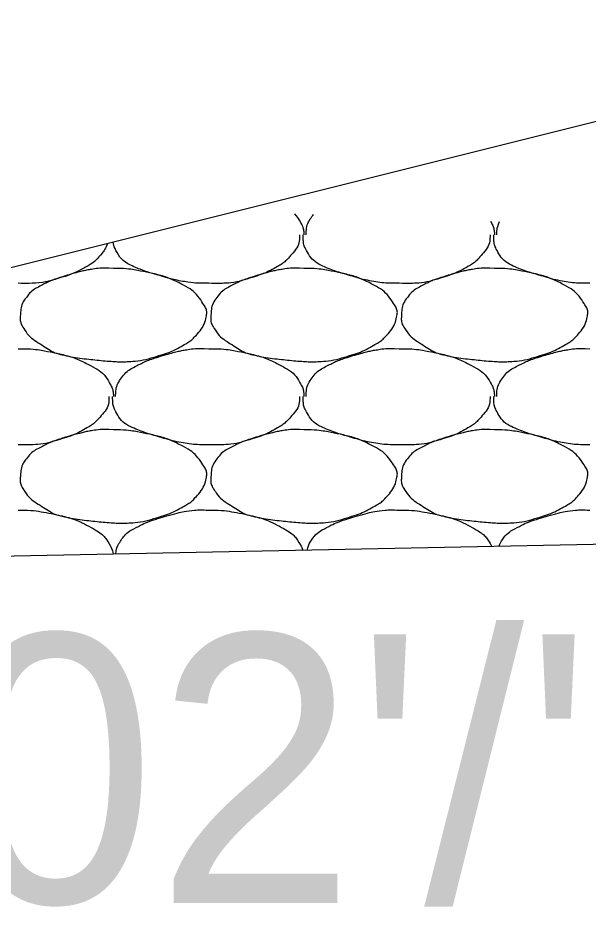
# Model space of a CAD drawing. Extents: x 1373719 to 1374161, y 379835 to 380167.
# Drawn here: x 1373767.27 to 1373768.65, y 380111.457 to 380113.65 of the extents above; entities that cross this region are included whole.
import ezdxf

# ---------------------------------------------------------------- set-up
doc = ezdxf.new("R2010")
doc.units = 0
doc.layers.add('Aggregate Base Course', color=7, linetype='Continuous')
doc.layers.add('GREEN_TXT', color=7, linetype='Continuous')

msp = doc.modelspace()

# ---------------------------------------------------------------- linework, layer by layer
for p, q in [((1373769.6675, 380113.6504), (1373753.6641, 380109.6495)), ((1373774.6889, 380112.4971), (1373764.2167, 380112.2877))]:
    msp.add_line(p, q)
at = {"layer": 'Aggregate Base Course'}
for points, degree in [([(1373767.9379, 380113.1767), (1373767.944, 380113.1703), (1373767.9494, 380113.163), (1373767.9586, 380113.1458), (1373767.9604, 380113.1369), (1373767.9612, 380113.127), (1373767.9612, 380113.1264), (1373767.9611, 380113.1258)], 3), ([(1373767.9665, 380113.1258), (1373767.9665, 380113.1264), (1373767.9665, 380113.127), (1373767.9668, 380113.1427), (1373767.9711, 380113.1573), (1373767.982, 380113.1722), (1373767.9831, 380113.1736), (1373767.9842, 380113.175)], 3), ([(1373768.4122, 380113.159), (1373768.413, 380113.1576), (1373768.4139, 380113.1561), (1373768.4194, 380113.1458), (1373768.4212, 380113.1369), (1373768.422, 380113.127), (1373768.422, 380113.1264), (1373768.4219, 380113.1258)], 3), ([(1373768.4273, 380113.1258), (1373768.4273, 380113.1264), (1373768.4273, 380113.127), (1373768.4275, 380113.1381), (1373768.4297, 380113.1484), (1373768.4343, 380113.1582)], 3), ([(1373767.7307, 380113.0088), (1373767.7283, 380113.0088), (1373767.7259, 380113.0088), (1373767.7036, 380113.0088), (1373767.6838, 380113.0106), (1373767.6431, 380113.0179), (1373767.623, 380113.0244), (1373767.5849, 380113.0353), (1373767.5678, 380113.041), (1373767.5317, 380113.0566), (1373767.5158, 380113.0704), (1373767.5025, 380113.0959), (1373767.5005, 380113.1021), (1373767.4995, 380113.1084)], 3), ([(1373767.9503, 380113.1258), (1373767.9504, 380113.124), (1373767.9504, 380113.1222), (1373767.9503, 380113.1204), (1373767.9496, 380113.1021), (1373767.9381, 380113.0863), (1373767.9251, 380113.0718), (1373767.9169, 380113.0626), (1373767.9084, 380113.056), (1373767.8981, 380113.0502), (1373767.88, 380113.0398), (1373767.8621, 380113.0312), (1373767.8423, 380113.025), (1373767.8168, 380113.0169), (1373767.7913, 380113.0098), (1373767.7649, 380113.0088), (1373767.7535, 380113.0083), (1373767.7421, 380113.0083), (1373767.7307, 380113.0088)], 3), ([(1373768.1915, 380113.0088), (1373768.1891, 380113.0088), (1373768.1867, 380113.0088), (1373768.1843, 380113.0088), (1373768.1644, 380113.0088), (1373768.1446, 380113.0106), (1373768.1249, 380113.0142), (1373768.1039, 380113.0179), (1373768.0838, 380113.0244), (1373768.0634, 380113.0302), (1373768.0457, 380113.0353), (1373768.0286, 380113.041), (1373768.0115, 380113.0484), (1373767.9925, 380113.0566), (1373767.9766, 380113.0704), (1373767.9665, 380113.0898), (1373767.9613, 380113.0997), (1373767.9593, 380113.1099), (1373767.9593, 380113.1204), (1373767.9593, 380113.1222), (1373767.9593, 380113.124), (1373767.9593, 380113.1258)], 3), ([(1373768.4111, 380113.1258), (1373768.4112, 380113.124), (1373768.4112, 380113.1222), (1373768.4111, 380113.1204), (1373768.4104, 380113.1021), (1373768.3989, 380113.0863), (1373768.3859, 380113.0718), (1373768.3777, 380113.0626), (1373768.3692, 380113.056), (1373768.3589, 380113.0502), (1373768.3408, 380113.0398), (1373768.3229, 380113.0312), (1373768.3031, 380113.025), (1373768.2776, 380113.0169), (1373768.2521, 380113.0098), (1373768.2257, 380113.0088), (1373768.2143, 380113.0083), (1373768.2029, 380113.0083), (1373768.1915, 380113.0088)], 3), ([(1373768.6523, 380113.0088), (1373768.6499, 380113.0088), (1373768.6475, 380113.0088), (1373768.6451, 380113.0088), (1373768.6252, 380113.0088), (1373768.6054, 380113.0106), (1373768.5857, 380113.0142), (1373768.5647, 380113.0179), (1373768.5446, 380113.0244), (1373768.5242, 380113.0302), (1373768.5065, 380113.0353), (1373768.4894, 380113.041), (1373768.4723, 380113.0484), (1373768.4533, 380113.0566), (1373768.4374, 380113.0704), (1373768.4273, 380113.0898), (1373768.4221, 380113.0997), (1373768.4201, 380113.1099), (1373768.4201, 380113.1204), (1373768.4201, 380113.1222), (1373768.4201, 380113.124), (1373768.4201, 380113.1258)], 3), ([(1373767.4864, 380113.1051), (1373767.482, 380113.0931), (1373767.4735, 380113.0821), (1373767.4561, 380113.0626), (1373767.4476, 380113.056), (1373767.4192, 380113.0398), (1373767.4013, 380113.0312), (1373767.356, 380113.0169), (1373767.3305, 380113.0098), (1373767.2927, 380113.0083), (1373767.2813, 380113.0083), (1373767.2699, 380113.0088)], 3), ([(1373767.5003, 380113.0448), (1373767.5267, 380113.0451), (1373767.5531, 380113.0412), (1373767.5795, 380113.0358), (1373767.6117, 380113.0292), (1373767.6414, 380113.0194), (1373767.6713, 380113.0034), (1373767.6912, 380112.9927), (1373767.7049, 380112.9782), (1373767.7181, 380112.9584), (1373767.7238, 380112.9498), (1373767.7269, 380112.94), (1373767.7253, 380112.9314), (1373767.7223, 380112.9145), (1373767.7135, 380112.8977), (1373767.7001, 380112.8828), (1373767.6917, 380112.8733), (1373767.6834, 380112.867), (1373767.6731, 380112.8612), (1373767.655, 380112.8508), (1373767.6371, 380112.8422), (1373767.6173, 380112.836), (1373767.5918, 380112.8279), (1373767.5662, 380112.8214), (1373767.5399, 380112.8198), (1373767.5267, 380112.8189), (1373767.5135, 380112.8189), (1373767.5003, 380112.8198), (1373767.4805, 380112.8211), (1373767.4607, 380112.823), (1373767.4409, 380112.8252), (1373767.4191, 380112.8276), (1373767.3976, 380112.831), (1373767.3761, 380112.836), (1373767.3585, 380112.84), (1373767.3433, 380112.8495), (1373767.3275, 380112.8594), (1373767.3096, 380112.8706), (1373767.2951, 380112.8815), (1373767.2825, 380112.9008), (1373767.276, 380112.9107), (1373767.2747, 380112.9213), (1373767.2753, 380112.9314), (1373767.2761, 380112.946), (1373767.2792, 380112.9607), (1373767.2897, 380112.9746), (1373767.3003, 380112.9886), (1373767.3119, 380112.9962), (1373767.3257, 380113.0034), (1373767.3376, 380113.0095), (1373767.3492, 380113.0153), (1373767.3617, 380113.0196), (1373767.3796, 380113.0256), (1373767.3974, 380113.031), (1373767.4157, 380113.0358), (1373767.427, 380113.0387), (1373767.4384, 380113.0412), (1373767.4499, 380113.043), (1373767.4666, 380113.0456), (1373767.4836, 380113.0462), (1373767.5003, 380113.0448)], 3), ([(1373767.9611, 380113.0448), (1373767.9875, 380113.0451), (1373768.0139, 380113.0412), (1373768.0403, 380113.0358), (1373768.0725, 380113.0292), (1373768.1022, 380113.0194), (1373768.1321, 380113.0034), (1373768.152, 380112.9927), (1373768.1657, 380112.9782), (1373768.1789, 380112.9584), (1373768.1846, 380112.9498), (1373768.1877, 380112.94), (1373768.1861, 380112.9314), (1373768.1831, 380112.9145), (1373768.1743, 380112.8977), (1373768.1609, 380112.8828), (1373768.1525, 380112.8733), (1373768.1442, 380112.867), (1373768.1339, 380112.8612), (1373768.1158, 380112.8508), (1373768.0979, 380112.8422), (1373768.0781, 380112.836), (1373768.0526, 380112.8279), (1373768.027, 380112.8214), (1373768.0007, 380112.8198), (1373767.9875, 380112.8189), (1373767.9743, 380112.8189), (1373767.9611, 380112.8198), (1373767.9413, 380112.8211), (1373767.9215, 380112.823), (1373767.9017, 380112.8252), (1373767.8799, 380112.8276), (1373767.8584, 380112.831), (1373767.8369, 380112.836), (1373767.8193, 380112.84), (1373767.8041, 380112.8495), (1373767.7883, 380112.8594), (1373767.7704, 380112.8706), (1373767.7559, 380112.8815), (1373767.7433, 380112.9008), (1373767.7368, 380112.9107), (1373767.7355, 380112.9213), (1373767.7361, 380112.9314), (1373767.7369, 380112.946), (1373767.74, 380112.9607), (1373767.7505, 380112.9746), (1373767.7611, 380112.9886), (1373767.7727, 380112.9962), (1373767.7865, 380113.0034), (1373767.7984, 380113.0095), (1373767.81, 380113.0153), (1373767.8225, 380113.0196), (1373767.8404, 380113.0256), (1373767.8582, 380113.031), (1373767.8765, 380113.0358), (1373767.8878, 380113.0387), (1373767.8992, 380113.0412), (1373767.9107, 380113.043), (1373767.9274, 380113.0456), (1373767.9444, 380113.0462), (1373767.9611, 380113.0448)], 3), ([(1373768.4219, 380113.0448), (1373768.4483, 380113.0451), (1373768.4747, 380113.0412), (1373768.5011, 380113.0358), (1373768.5333, 380113.0292), (1373768.563, 380113.0194), (1373768.5929, 380113.0034), (1373768.6128, 380112.9927), (1373768.6265, 380112.9782), (1373768.6397, 380112.9584), (1373768.6454, 380112.9498), (1373768.6485, 380112.94), (1373768.6469, 380112.9314), (1373768.6439, 380112.9145), (1373768.6351, 380112.8977), (1373768.6217, 380112.8828), (1373768.6133, 380112.8733), (1373768.605, 380112.867), (1373768.5947, 380112.8612), (1373768.5766, 380112.8508), (1373768.5587, 380112.8422), (1373768.5389, 380112.836), (1373768.5134, 380112.8279), (1373768.4878, 380112.8214), (1373768.4615, 380112.8198), (1373768.4483, 380112.8189), (1373768.4351, 380112.8189), (1373768.4219, 380112.8198), (1373768.4021, 380112.8211), (1373768.3823, 380112.823), (1373768.3625, 380112.8252), (1373768.3407, 380112.8276), (1373768.3192, 380112.831), (1373768.2977, 380112.836), (1373768.2801, 380112.84), (1373768.2649, 380112.8495), (1373768.2491, 380112.8594), (1373768.2312, 380112.8706), (1373768.2167, 380112.8815), (1373768.2041, 380112.9008), (1373768.1976, 380112.9107), (1373768.1963, 380112.9213), (1373768.1969, 380112.9314), (1373768.1977, 380112.946), (1373768.2008, 380112.9607), (1373768.2113, 380112.9746), (1373768.2219, 380112.9886), (1373768.2335, 380112.9962), (1373768.2473, 380113.0034), (1373768.2592, 380113.0095), (1373768.2708, 380113.0153), (1373768.2833, 380113.0196), (1373768.3012, 380113.0256), (1373768.319, 380113.031), (1373768.3373, 380113.0358), (1373768.3486, 380113.0387), (1373768.36, 380113.0412), (1373768.3715, 380113.043), (1373768.3882, 380113.0456), (1373768.4052, 380113.0462), (1373768.4219, 380113.0448)], 3), ([(1373767.2699, 380112.8504), (1373767.2717, 380112.8503), (1373767.2735, 380112.8505), (1373767.2753, 380112.8504)], 2), ([(1373767.2753, 380112.8504), (1373767.3017, 380112.8507), (1373767.3281, 380112.8468), (1373767.3545, 380112.8414), (1373767.3867, 380112.8348), (1373767.4164, 380112.825), (1373767.4463, 380112.809), (1373767.4662, 380112.7983), (1373767.4821, 380112.7844), (1373767.4931, 380112.764), (1373767.4978, 380112.7552), (1373767.4996, 380112.7463), (1373767.5003, 380112.737), (1373767.5004, 380112.7364), (1373767.5004, 380112.7358), (1373767.5003, 380112.7352)], 3), ([(1373767.5057, 380112.7352), (1373767.5057, 380112.7358), (1373767.5057, 380112.7364), (1373767.5057, 380112.737), (1373767.506, 380112.7521), (1373767.5103, 380112.7667), (1373767.5201, 380112.7802), (1373767.53, 380112.7938), (1373767.5423, 380112.8018), (1373767.5561, 380112.809), (1373767.568, 380112.8151), (1373767.5796, 380112.8209), (1373767.5921, 380112.8252), (1373767.61, 380112.8312), (1373767.6278, 380112.8366), (1373767.6461, 380112.8414), (1373767.6574, 380112.8443), (1373767.6688, 380112.8468), (1373767.6803, 380112.8486), (1373767.697, 380112.8512), (1373767.714, 380112.8518), (1373767.7307, 380112.8504)], 3), ([(1373767.7307, 380112.8504), (1373767.7325, 380112.8503), (1373767.7343, 380112.8505), (1373767.7361, 380112.8504)], 2), ([(1373767.7361, 380112.8504), (1373767.7625, 380112.8507), (1373767.7889, 380112.8468), (1373767.8153, 380112.8414), (1373767.8475, 380112.8348), (1373767.8772, 380112.825), (1373767.9071, 380112.809), (1373767.927, 380112.7983), (1373767.9429, 380112.7844), (1373767.9539, 380112.764), (1373767.9586, 380112.7552), (1373767.9604, 380112.7463), (1373767.9611, 380112.737), (1373767.9612, 380112.7364), (1373767.9612, 380112.7358), (1373767.9611, 380112.7352)], 3), ([(1373767.9665, 380112.7352), (1373767.9665, 380112.7358), (1373767.9665, 380112.7364), (1373767.9665, 380112.737), (1373767.9668, 380112.7521), (1373767.9711, 380112.7667), (1373767.9809, 380112.7802), (1373767.9908, 380112.7938), (1373768.0031, 380112.8018), (1373768.0169, 380112.809), (1373768.0288, 380112.8151), (1373768.0404, 380112.8209), (1373768.0529, 380112.8252), (1373768.0708, 380112.8312), (1373768.0886, 380112.8366), (1373768.1069, 380112.8414), (1373768.1182, 380112.8443), (1373768.1296, 380112.8468), (1373768.1411, 380112.8486), (1373768.1578, 380112.8512), (1373768.1748, 380112.8518), (1373768.1915, 380112.8504)], 3), ([(1373768.1915, 380112.8504), (1373768.1933, 380112.8503), (1373768.1951, 380112.8505), (1373768.1969, 380112.8504)], 2), ([(1373768.1969, 380112.8504), (1373768.2233, 380112.8507), (1373768.2497, 380112.8468), (1373768.2761, 380112.8414), (1373768.3083, 380112.8348), (1373768.338, 380112.825), (1373768.3679, 380112.809), (1373768.3878, 380112.7983), (1373768.4037, 380112.7844), (1373768.4147, 380112.764), (1373768.4194, 380112.7552), (1373768.4212, 380112.7463), (1373768.4219, 380112.737), (1373768.422, 380112.7364), (1373768.422, 380112.7358), (1373768.4219, 380112.7352)], 3), ([(1373768.4273, 380112.7352), (1373768.4273, 380112.7358), (1373768.4273, 380112.7364), (1373768.4273, 380112.737), (1373768.4276, 380112.7521), (1373768.4319, 380112.7667), (1373768.4417, 380112.7802), (1373768.4516, 380112.7938), (1373768.4639, 380112.8018), (1373768.4777, 380112.809), (1373768.4896, 380112.8151), (1373768.5012, 380112.8209), (1373768.5137, 380112.8252), (1373768.5316, 380112.8312), (1373768.5494, 380112.8366), (1373768.5677, 380112.8414), (1373768.579, 380112.8443), (1373768.5904, 380112.8468), (1373768.6019, 380112.8486), (1373768.6186, 380112.8512), (1373768.6356, 380112.8518), (1373768.6523, 380112.8504)], 3), ([(1373767.4895, 380112.7352), (1373767.4896, 380112.7334), (1373767.4896, 380112.7316), (1373767.4895, 380112.7298), (1373767.4888, 380112.7115), (1373767.4773, 380112.6957), (1373767.4643, 380112.6812), (1373767.4561, 380112.672), (1373767.4476, 380112.6654), (1373767.4373, 380112.6596), (1373767.4192, 380112.6492), (1373767.4013, 380112.6406), (1373767.3815, 380112.6344), (1373767.356, 380112.6263), (1373767.3305, 380112.6192), (1373767.3041, 380112.6182), (1373767.2927, 380112.6177), (1373767.2813, 380112.6177), (1373767.2699, 380112.6182)], 3), ([(1373767.7307, 380112.6182), (1373767.7283, 380112.6182), (1373767.7259, 380112.6182), (1373767.7235, 380112.6182), (1373767.7036, 380112.6182), (1373767.6838, 380112.62), (1373767.6641, 380112.6236), (1373767.6431, 380112.6273), (1373767.623, 380112.6338), (1373767.6026, 380112.6396), (1373767.5849, 380112.6447), (1373767.5678, 380112.6504), (1373767.5507, 380112.6578), (1373767.5317, 380112.666), (1373767.5158, 380112.6798), (1373767.5057, 380112.6992), (1373767.5005, 380112.7091), (1373767.4985, 380112.7193), (1373767.4985, 380112.7298), (1373767.4985, 380112.7316), (1373767.4985, 380112.7334), (1373767.4985, 380112.7352)], 3), ([(1373767.9503, 380112.7352), (1373767.9504, 380112.7334), (1373767.9504, 380112.7316), (1373767.9503, 380112.7298), (1373767.9496, 380112.7115), (1373767.9381, 380112.6957), (1373767.9251, 380112.6812), (1373767.9169, 380112.672), (1373767.9084, 380112.6654), (1373767.8981, 380112.6596), (1373767.88, 380112.6492), (1373767.8621, 380112.6406), (1373767.8423, 380112.6344), (1373767.8168, 380112.6263), (1373767.7913, 380112.6192), (1373767.7649, 380112.6182), (1373767.7535, 380112.6177), (1373767.7421, 380112.6177), (1373767.7307, 380112.6182)], 3), ([(1373768.1915, 380112.6182), (1373768.1891, 380112.6182), (1373768.1867, 380112.6182), (1373768.1843, 380112.6182), (1373768.1644, 380112.6182), (1373768.1446, 380112.62), (1373768.1249, 380112.6236), (1373768.1039, 380112.6273), (1373768.0838, 380112.6338), (1373768.0634, 380112.6396), (1373768.0457, 380112.6447), (1373768.0286, 380112.6504), (1373768.0115, 380112.6578), (1373767.9925, 380112.666), (1373767.9766, 380112.6798), (1373767.9665, 380112.6992), (1373767.9613, 380112.7091), (1373767.9593, 380112.7193), (1373767.9593, 380112.7298), (1373767.9593, 380112.7316), (1373767.9593, 380112.7334), (1373767.9593, 380112.7352)], 3), ([(1373768.4111, 380112.7352), (1373768.4112, 380112.7334), (1373768.4112, 380112.7316), (1373768.4111, 380112.7298), (1373768.4104, 380112.7115), (1373768.3989, 380112.6957), (1373768.3859, 380112.6812), (1373768.3777, 380112.672), (1373768.3692, 380112.6654), (1373768.3589, 380112.6596), (1373768.3408, 380112.6492), (1373768.3229, 380112.6406), (1373768.3031, 380112.6344), (1373768.2776, 380112.6263), (1373768.2521, 380112.6192), (1373768.2257, 380112.6182), (1373768.2143, 380112.6177), (1373768.2029, 380112.6177), (1373768.1915, 380112.6182)], 3), ([(1373768.6523, 380112.6182), (1373768.6499, 380112.6182), (1373768.6475, 380112.6182), (1373768.6451, 380112.6182), (1373768.6252, 380112.6182), (1373768.6054, 380112.62), (1373768.5857, 380112.6236), (1373768.5647, 380112.6273), (1373768.5446, 380112.6338), (1373768.5242, 380112.6396), (1373768.5065, 380112.6447), (1373768.4894, 380112.6504), (1373768.4723, 380112.6578), (1373768.4533, 380112.666), (1373768.4374, 380112.6798), (1373768.4273, 380112.6992), (1373768.4221, 380112.7091), (1373768.4201, 380112.7193), (1373768.4201, 380112.7298), (1373768.4201, 380112.7316), (1373768.4201, 380112.7334), (1373768.4201, 380112.7352)], 3), ([(1373767.5003, 380112.6542), (1373767.5267, 380112.6545), (1373767.5531, 380112.6506), (1373767.5795, 380112.6452), (1373767.6117, 380112.6386), (1373767.6414, 380112.6288), (1373767.6713, 380112.6128), (1373767.6912, 380112.6021), (1373767.7049, 380112.5876), (1373767.7181, 380112.5678), (1373767.7238, 380112.5592), (1373767.7269, 380112.5494), (1373767.7253, 380112.5408), (1373767.7223, 380112.5239), (1373767.7135, 380112.5071), (1373767.7001, 380112.4922), (1373767.6917, 380112.4827), (1373767.6834, 380112.4764), (1373767.6731, 380112.4706), (1373767.655, 380112.4602), (1373767.6371, 380112.4516), (1373767.6173, 380112.4454), (1373767.5918, 380112.4373), (1373767.5662, 380112.4308), (1373767.5399, 380112.4292), (1373767.5267, 380112.4283), (1373767.5135, 380112.4283), (1373767.5003, 380112.4292), (1373767.4805, 380112.4305), (1373767.4607, 380112.4324), (1373767.4409, 380112.4346), (1373767.4191, 380112.437), (1373767.3976, 380112.4404), (1373767.3761, 380112.4454), (1373767.3585, 380112.4494), (1373767.3433, 380112.4589), (1373767.3275, 380112.4688), (1373767.3096, 380112.48), (1373767.2951, 380112.4909), (1373767.2825, 380112.5102), (1373767.276, 380112.5201), (1373767.2747, 380112.5307), (1373767.2753, 380112.5408), (1373767.2761, 380112.5554), (1373767.2792, 380112.5701), (1373767.2897, 380112.584), (1373767.3003, 380112.598), (1373767.3119, 380112.6056), (1373767.3257, 380112.6128), (1373767.3376, 380112.6189), (1373767.3492, 380112.6247), (1373767.3617, 380112.629), (1373767.3796, 380112.635), (1373767.3974, 380112.6404), (1373767.4157, 380112.6452), (1373767.427, 380112.6481), (1373767.4384, 380112.6506), (1373767.4499, 380112.6524), (1373767.4666, 380112.655), (1373767.4836, 380112.6556), (1373767.5003, 380112.6542)], 3), ([(1373767.9611, 380112.6542), (1373767.9875, 380112.6545), (1373768.0139, 380112.6506), (1373768.0403, 380112.6452), (1373768.0725, 380112.6386), (1373768.1022, 380112.6288), (1373768.1321, 380112.6128), (1373768.152, 380112.6021), (1373768.1657, 380112.5876), (1373768.1789, 380112.5678), (1373768.1846, 380112.5592), (1373768.1877, 380112.5494), (1373768.1861, 380112.5408), (1373768.1831, 380112.5239), (1373768.1743, 380112.5071), (1373768.1609, 380112.4922), (1373768.1525, 380112.4827), (1373768.1442, 380112.4764), (1373768.1339, 380112.4706), (1373768.1158, 380112.4602), (1373768.0979, 380112.4516), (1373768.0781, 380112.4454), (1373768.0526, 380112.4373), (1373768.027, 380112.4308), (1373768.0007, 380112.4292), (1373767.9875, 380112.4283), (1373767.9743, 380112.4283), (1373767.9611, 380112.4292), (1373767.9413, 380112.4305), (1373767.9215, 380112.4324), (1373767.9017, 380112.4346), (1373767.8799, 380112.437), (1373767.8584, 380112.4404), (1373767.8369, 380112.4454), (1373767.8193, 380112.4494), (1373767.8041, 380112.4589), (1373767.7883, 380112.4688), (1373767.7704, 380112.48), (1373767.7559, 380112.4909), (1373767.7433, 380112.5102), (1373767.7368, 380112.5201), (1373767.7355, 380112.5307), (1373767.7361, 380112.5408), (1373767.7369, 380112.5554), (1373767.74, 380112.5701), (1373767.7505, 380112.584), (1373767.7611, 380112.598), (1373767.7727, 380112.6056), (1373767.7865, 380112.6128), (1373767.7984, 380112.6189), (1373767.81, 380112.6247), (1373767.8225, 380112.629), (1373767.8404, 380112.635), (1373767.8582, 380112.6404), (1373767.8765, 380112.6452), (1373767.8878, 380112.6481), (1373767.8992, 380112.6506), (1373767.9107, 380112.6524), (1373767.9274, 380112.655), (1373767.9444, 380112.6556), (1373767.9611, 380112.6542)], 3), ([(1373768.4219, 380112.6542), (1373768.4483, 380112.6545), (1373768.4747, 380112.6506), (1373768.5011, 380112.6452), (1373768.5333, 380112.6386), (1373768.563, 380112.6288), (1373768.5929, 380112.6128), (1373768.6128, 380112.6021), (1373768.6265, 380112.5876), (1373768.6397, 380112.5678), (1373768.6454, 380112.5592), (1373768.6485, 380112.5494), (1373768.6469, 380112.5408), (1373768.6439, 380112.5239), (1373768.6351, 380112.5071), (1373768.6217, 380112.4922), (1373768.6133, 380112.4827), (1373768.605, 380112.4764), (1373768.5947, 380112.4706), (1373768.5766, 380112.4602), (1373768.5587, 380112.4516), (1373768.5389, 380112.4454), (1373768.5134, 380112.4373), (1373768.4878, 380112.4308), (1373768.4615, 380112.4292), (1373768.4483, 380112.4283), (1373768.4351, 380112.4283), (1373768.4219, 380112.4292), (1373768.4021, 380112.4305), (1373768.3823, 380112.4324), (1373768.3625, 380112.4346), (1373768.3407, 380112.437), (1373768.3192, 380112.4404), (1373768.2977, 380112.4454), (1373768.2801, 380112.4494), (1373768.2649, 380112.4589), (1373768.2491, 380112.4688), (1373768.2312, 380112.48), (1373768.2167, 380112.4909), (1373768.2041, 380112.5102), (1373768.1976, 380112.5201), (1373768.1963, 380112.5307), (1373768.1969, 380112.5408), (1373768.1977, 380112.5554), (1373768.2008, 380112.5701), (1373768.2113, 380112.584), (1373768.2219, 380112.598), (1373768.2335, 380112.6056), (1373768.2473, 380112.6128), (1373768.2592, 380112.6189), (1373768.2708, 380112.6247), (1373768.2833, 380112.629), (1373768.3012, 380112.635), (1373768.319, 380112.6404), (1373768.3373, 380112.6452), (1373768.3486, 380112.6481), (1373768.36, 380112.6506), (1373768.3715, 380112.6524), (1373768.3882, 380112.655), (1373768.4052, 380112.6556), (1373768.4219, 380112.6542)], 3), ([(1373767.2699, 380112.4598), (1373767.2717, 380112.4597), (1373767.2735, 380112.4599), (1373767.2753, 380112.4598)], 2), ([(1373767.2753, 380112.4598), (1373767.3017, 380112.4601), (1373767.3281, 380112.4562), (1373767.3867, 380112.4442), (1373767.4164, 380112.4344), (1373767.4662, 380112.4077), (1373767.4821, 380112.3938), (1373767.4966, 380112.3668), (1373767.4985, 380112.3602), (1373767.4995, 380112.3533)], 3), ([(1373767.5062, 380112.3535), (1373767.5075, 380112.3661), (1373767.5119, 380112.3782), (1373767.53, 380112.4032), (1373767.5423, 380112.4112), (1373767.568, 380112.4245), (1373767.5796, 380112.4303), (1373767.61, 380112.4406), (1373767.6278, 380112.446), (1373767.6574, 380112.4537), (1373767.6688, 380112.4562), (1373767.697, 380112.4606), (1373767.714, 380112.4612), (1373767.7307, 380112.4598)], 3), ([(1373767.7307, 380112.4598), (1373767.7325, 380112.4597), (1373767.7343, 380112.4599), (1373767.7361, 380112.4598)], 2), ([(1373767.7361, 380112.4598), (1373767.7625, 380112.4601), (1373767.7889, 380112.4562), (1373767.8475, 380112.4442), (1373767.8772, 380112.4344), (1373767.927, 380112.4077), (1373767.9429, 380112.3938), (1373767.9558, 380112.3698), (1373767.9573, 380112.3662), (1373767.9583, 380112.3625)], 3), ([(1373767.9685, 380112.3627), (1373767.9707, 380112.372), (1373767.9747, 380112.381), (1373767.9908, 380112.4032), (1373768.0031, 380112.4112), (1373768.0288, 380112.4245), (1373768.0404, 380112.4303), (1373768.0708, 380112.4406), (1373768.0886, 380112.446), (1373768.1182, 380112.4537), (1373768.1296, 380112.4562), (1373768.1578, 380112.4606), (1373768.1748, 380112.4612), (1373768.1915, 380112.4598)], 3), ([(1373768.1915, 380112.4598), (1373768.1933, 380112.4597), (1373768.1951, 380112.4599), (1373768.1969, 380112.4598)], 2), ([(1373768.1969, 380112.4598), (1373768.2233, 380112.4601), (1373768.2497, 380112.4562), (1373768.3083, 380112.4442), (1373768.338, 380112.4344), (1373768.3878, 380112.4077), (1373768.4037, 380112.3938), (1373768.415, 380112.3728), (1373768.4153, 380112.3722), (1373768.4156, 380112.3717)], 3), ([(1373768.4322, 380112.372), (1373768.4344, 380112.378), (1373768.4376, 380112.3839), (1373768.4516, 380112.4032), (1373768.4639, 380112.4112), (1373768.4896, 380112.4245), (1373768.5012, 380112.4303), (1373768.5316, 380112.4406), (1373768.5494, 380112.446), (1373768.579, 380112.4537), (1373768.5904, 380112.4562), (1373768.6186, 380112.4606), (1373768.6356, 380112.4612), (1373768.6523, 380112.4598)], 3)]:
    msp.add_open_spline(points, degree=degree, dxfattribs=at)

# ---------------------------------------------------------------- texts
at = {"layer": 'GREEN_TXT'}
msp.add_text("0.02'/'", height=0.65, rotation=359.98, dxfattribs=at).set_placement((1373766.3942, 380111.5102))

doc.saveas('drawing.dxf')
